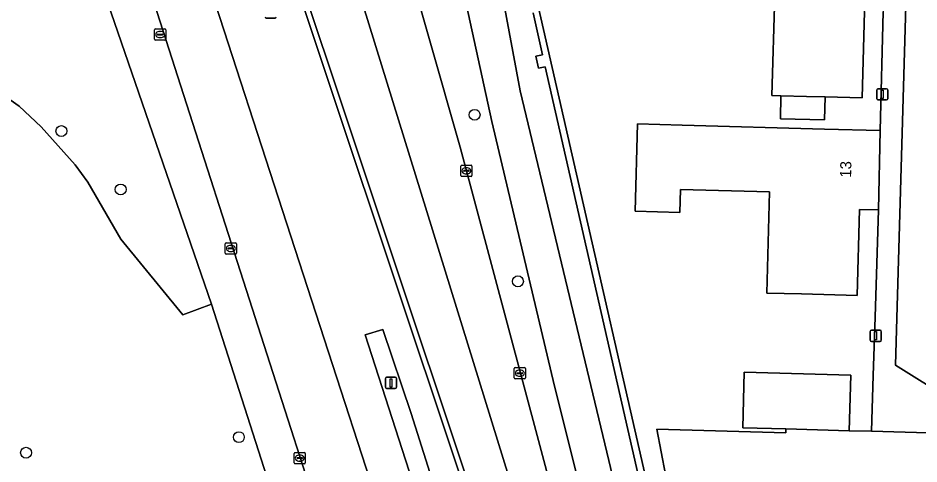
# Model space of a CAD drawing. Extents: x 162082 to 163401, y 388089 to 388636.
# Drawn here: x 162191.9 to 162272.7, y 388421.1 to 388461.1 of the extents above; entities that cross this region are included whole.
import ezdxf

# ---------------------------------------------------------------- set-up
doc = ezdxf.new("R2010")
doc.units = 0
for name, color, linetype in [('IMGEO_Berm_groen', 7, 'Continuous'), ('IMGEO_Boom', 7, 'Continuous'), ('IMGEO_Erf', 7, 'Continuous'), ('IMGEO_Fietspad_gesloten', 7, 'Continuous'), ('IMGEO_Grasland_overig', 7, 'Continuous'), ('IMGEO_Groenvoorziening', 7, 'Continuous'), ('IMGEO_Kolk', 7, 'Continuous'), ('IMGEO_Lichtmast', 7, 'Continuous'), ('IMGEO_Loofbos', 7, 'Continuous'), ('IMGEO_Muur', 7, 'Continuous'), ('IMGEO_Pand', 7, 'Continuous'), ('IMGEO_Pand_nummerreeks', 7, 'Continuous'), ('IMGEO_Rijbaan_lokaal_open', 7, 'Continuous'), ('IMGEO_Rijbaan_regionaal_gesloten', 7, 'Continuous'), ('IMGEO_Voetpad_open', 7, 'Continuous')]:
    doc.layers.add(name, color=color, linetype=linetype)

msp = doc.modelspace()

# ---------------------------------------------------------------- linework, layer by layer
at = {"layer": 'IMGEO_Berm_groen'}
for points in [[(162220.353, 388411.769), (162198.713, 388479.081), (162197.9, 388480.945), (162196.87, 388482.458), (162189.034, 388480.096), (162189.38, 388479.302), (162190.438, 388476.87), (162194.958, 388477.348), (162199.885, 388462.478), (162209.231, 388435.377), (162217.14, 388410.656)], [(162234.368, 388451.773), (162231.553, 388464.682), (162230.922, 388468.974), (162230.577, 388472.847), (162225.013, 388474.73)], [(162233.865, 388472.37), (162234.703, 388466.426), (162236.929, 388454.53), (162247.688, 388409.655), (162249.77, 388399.383), (162250.572, 388393.224)], [(162236.546, 388404.949), (162214.725, 388470.349), (162213.775, 388470.036), (162208.677, 388468.356), (162207.716, 388468.039), (162226.46, 388410.378)], [(162226.142, 388468.375), (162231.525, 388449.483), (162240.098, 388417.462), (162243.079, 388406.328)], [(162239.163, 388456.673), (162238.556, 388456.552), (162238.328, 388457.62), (162238.915, 388457.758), (162238.076, 388461.509)], [(162251.603, 388402.108), (162239.163, 388456.673)], [(162246.215, 388403.18), (162239.996, 388428.046), (162234.368, 388451.773)], [(162227.845, 388417.63), (162223.015, 388432.641), (162224.601, 388433.116), (162227.149, 388425.579), (162233.697, 388404.884)]]:
    msp.add_lwpolyline(points, dxfattribs=at)
at = {"layer": 'IMGEO_Boom'}
for centre in [(162232.832, 388452.375), (162195.758, 388450.914), (162201.076, 388445.678), (162236.722, 388437.437), (162211.68, 388423.458), (162192.586, 388422.059)]:
    msp.add_circle(centre, 0.489, dxfattribs=at)
at = {"layer": 'IMGEO_Erf'}
for points in [[(162237.989, 388464.52), (162252.188, 388402.241)], [(162267.8, 388461.64), (162267.61, 388453.89), (162264.278, 388453.981), (162264.222, 388451.92), (162260.266, 388452.027), (162260.321, 388454.088), (162259.51, 388454.11), (162259.76, 388463.18)], [(162249.948, 388420.117), (162249.178, 388424.187), (162260.74, 388423.862), (162260.75, 388424.2), (162256.882, 388424.308), (162257.022, 388429.296), (162266.575, 388429.028), (162266.435, 388424.04), (162268.45, 388423.983), (162268.604, 388428.981), (162268.765, 388434.213), (162269.06, 388443.84), (162267.36, 388443.89), (162267.15, 388436.17), (162262.152, 388436.306), (162259.05, 388436.39), (162259.29, 388445.46), (162251.29, 388445.68), (162251.233, 388443.614), (162247.222, 388443.726), (162247.439, 388451.56), (162251.45, 388451.45), (162264.232, 388451.098), (162269.23, 388450.96), (162269.5, 388461.6)]]:
    msp.add_lwpolyline(points, dxfattribs=at)
at = {"layer": 'IMGEO_Fietspad_gesloten'}
for points in [[(162230.494, 388475.655), (162230.577, 388472.847), (162230.922, 388468.974), (162231.553, 388464.682), (162234.368, 388451.773), (162239.996, 388428.046), (162246.215, 388403.18)], [(162250.572, 388393.224), (162249.77, 388399.383), (162247.688, 388409.655), (162236.929, 388454.53), (162234.703, 388466.426), (162233.865, 388472.37)]]:
    msp.add_lwpolyline(points, dxfattribs=at)
at = {"layer": 'IMGEO_Grasland_overig'}
msp.add_lwpolyline([(162233.697, 388404.884), (162227.149, 388425.579), (162224.601, 388433.116), (162223.015, 388432.641), (162227.845, 388417.63)], dxfattribs=at)
at = {"layer": 'IMGEO_Groenvoorziening'}
msp.add_lwpolyline([(162217.14, 388410.656), (162209.231, 388435.377), (162206.656, 388434.442), (162201.076, 388441.206), (162198.114, 388446.32), (162196.981, 388447.893), (162193.94, 388451.304), (162191.968, 388453.155), (162190.366, 388454.283)], dxfattribs=at)
at = {"layer": 'IMGEO_Kolk'}
for p, q in [((162204.115, 388459.148), (162204.115, 388460)), ((162204.19, 388460.074), (162205.042, 388460.074)), ((162204.374, 388459.568), (162204.374, 388459.58)), ((162204.812, 388459.531), (162204.414, 388459.531)), ((162204.417, 388459.617), (162204.815, 388459.617)), ((162204.603, 388459.854), (162204.628, 388459.854)), ((162204.858, 388459.58), (162204.858, 388459.568)), ((162205.116, 388460), (162205.116, 388459.148)), ((162205.042, 388459.074), (162204.19, 388459.074)), ((162204.626, 388459.294), (162204.601, 388459.294)), ((162231.589, 388446.926), (162231.589, 388447.778)), ((162231.664, 388447.852), (162232.516, 388447.852)), ((162231.848, 388447.346), (162231.848, 388447.358)), ((162232.286, 388447.309), (162231.888, 388447.309)), ((162231.891, 388447.395), (162232.289, 388447.395)), ((162232.077, 388447.632), (162232.102, 388447.632)), ((162232.332, 388447.358), (162232.332, 388447.346)), ((162232.59, 388447.778), (162232.59, 388446.926)), ((162232.516, 388446.852), (162231.664, 388446.852)), ((162232.1, 388447.072), (162232.075, 388447.072)), ((162210.462, 388439.96), (162210.462, 388440.812)), ((162210.537, 388440.886), (162211.389, 388440.886)), ((162211.463, 388440.812), (162211.463, 388439.96)), ((162210.721, 388440.38), (162210.721, 388440.392)), ((162211.159, 388440.343), (162210.761, 388440.343)), ((162210.764, 388440.429), (162211.162, 388440.429)), ((162210.973, 388440.106), (162210.948, 388440.106)), ((162210.95, 388440.666), (162210.975, 388440.666)), ((162211.205, 388440.392), (162211.205, 388440.38)), ((162211.389, 388439.886), (162210.537, 388439.886)), ((162236.392, 388428.77), (162236.392, 388429.622)), ((162236.467, 388429.696), (162237.319, 388429.696)), ((162236.88, 388429.476), (162236.905, 388429.476)), ((162237.393, 388429.622), (162237.393, 388428.77)), ((162237.319, 388428.696), (162236.467, 388428.696)), ((162236.651, 388429.19), (162236.651, 388429.202)), ((162237.089, 388429.153), (162236.691, 388429.153)), ((162236.694, 388429.239), (162237.092, 388429.239)), ((162236.903, 388428.916), (162236.878, 388428.916)), ((162237.135, 388429.202), (162237.135, 388429.19)), ((162216.64, 388421.153), (162216.64, 388422.005)), ((162216.715, 388422.079), (162217.567, 388422.079)), ((162216.899, 388421.573), (162216.899, 388421.585)), ((162217.337, 388421.536), (162216.939, 388421.536)), ((162216.942, 388421.622), (162217.34, 388421.622)), ((162217.128, 388421.859), (162217.153, 388421.859)), ((162217.383, 388421.585), (162217.383, 388421.573)), ((162217.641, 388422.005), (162217.641, 388421.153)), ((162217.567, 388421.079), (162216.715, 388421.079)), ((162217.151, 388421.299), (162217.126, 388421.299))]:
    msp.add_line(p, q, dxfattribs=at)
for points in [[(162204.115, 388459.148), (162204.115, 388460)], [(162204.19, 388460.074), (162205.042, 388460.074)], [(162205.116, 388460), (162205.116, 388459.148)], [(162205.042, 388459.074), (162204.19, 388459.074)], [(162231.589, 388446.926), (162231.589, 388447.778)], [(162231.664, 388447.852), (162232.516, 388447.852)], [(162232.59, 388447.778), (162232.59, 388446.926)], [(162232.516, 388446.852), (162231.664, 388446.852)], [(162210.462, 388439.96), (162210.462, 388440.812)], [(162210.537, 388440.886), (162211.389, 388440.886)], [(162211.463, 388440.812), (162211.463, 388439.96)], [(162211.389, 388439.886), (162210.537, 388439.886)], [(162236.392, 388428.77), (162236.392, 388429.622)], [(162236.467, 388429.696), (162237.319, 388429.696)], [(162237.393, 388429.622), (162237.393, 388428.77)], [(162237.319, 388428.696), (162236.467, 388428.696)], [(162216.64, 388421.153), (162216.64, 388422.005)], [(162216.715, 388422.079), (162217.567, 388422.079)], [(162217.641, 388422.005), (162217.641, 388421.153)], [(162217.567, 388421.079), (162216.715, 388421.079)]]:
    msp.add_lwpolyline(points, dxfattribs=at)
for centre, radius, start, end in [((162204.192, 388459.998), 0.0765, 91.55205, 178.44795), ((162204.192, 388459.998), 0.0765, 91.55205, 178.44795), ((162204.414, 388459.577), 0.0403, 85.87752, 175.75265), ((162204.411, 388459.567), 0.0366, 178.93798, 274.71019), ((162204.815, 388459.574), 0.043, 264.86636, 352.45326), ((162204.819, 388459.579), 0.0386, 1.73085, 96.63898), ((162205.04, 388459.998), 0.0765, 1.55205, 88.44795), ((162205.04, 388459.998), 0.0765, 1.55205, 88.44795), ((162204.192, 388459.15), 0.0765, 181.55205, 268.44795), ((162204.192, 388459.15), 0.0765, 181.55205, 268.44795), ((162205.04, 388459.15), 0.0765, 271.55205, 358.44795), ((162205.04, 388459.15), 0.0765, 271.55205, 358.44795), ((162231.666, 388447.776), 0.0765, 91.55205, 178.44795), ((162231.666, 388447.776), 0.0765, 91.55205, 178.44795), ((162231.888, 388447.355), 0.0403, 85.87752, 175.75265), ((162231.885, 388447.345), 0.0366, 178.93798, 274.71019), ((162232.289, 388447.352), 0.043, 264.86636, 352.45326), ((162232.293, 388447.357), 0.0386, 1.73085, 96.63898), ((162232.514, 388447.776), 0.0765, 1.55205, 88.44795), ((162232.514, 388447.776), 0.0765, 1.55205, 88.44795), ((162231.666, 388446.928), 0.0765, 181.55205, 268.44795), ((162231.666, 388446.928), 0.0765, 181.55205, 268.44795), ((162232.514, 388446.928), 0.0765, 271.55205, 358.44795), ((162232.514, 388446.928), 0.0765, 271.55205, 358.44795), ((162210.539, 388440.81), 0.0765, 91.55205, 178.44795), ((162210.539, 388440.81), 0.0765, 91.55205, 178.44795), ((162211.387, 388440.81), 0.0765, 1.55205, 88.44795), ((162211.387, 388440.81), 0.0765, 1.55205, 88.44795), ((162210.539, 388439.962), 0.0765, 181.55205, 268.44795), ((162210.539, 388439.962), 0.0765, 181.55205, 268.44795), ((162210.761, 388440.389), 0.0403, 85.87752, 175.75265), ((162210.758, 388440.379), 0.0366, 178.93798, 274.71019), ((162211.162, 388440.386), 0.043, 264.86636, 352.45326), ((162211.166, 388440.391), 0.0386, 1.73085, 96.63898), ((162211.387, 388439.962), 0.0765, 271.55205, 358.44795), ((162211.387, 388439.962), 0.0765, 271.55205, 358.44795), ((162236.469, 388429.62), 0.0765, 91.55205, 178.44795), ((162236.469, 388429.62), 0.0765, 91.55205, 178.44795), ((162237.317, 388429.62), 0.0765, 1.55205, 88.44795), ((162237.317, 388429.62), 0.0765, 1.55205, 88.44795), ((162236.469, 388428.772), 0.0765, 181.55205, 268.44795), ((162236.469, 388428.772), 0.0765, 181.55205, 268.44795), ((162236.691, 388429.199), 0.0403, 85.87752, 175.75265), ((162236.688, 388429.189), 0.0366, 178.93798, 274.71019), ((162237.092, 388429.196), 0.043, 264.86636, 352.45326), ((162237.096, 388429.201), 0.0386, 1.73085, 96.63898), ((162237.317, 388428.772), 0.0765, 271.55205, 358.44795), ((162237.317, 388428.772), 0.0765, 271.55205, 358.44795), ((162216.717, 388422.003), 0.0765, 91.55205, 178.44795), ((162216.717, 388422.003), 0.0765, 91.55205, 178.44795), ((162216.939, 388421.582), 0.0403, 85.87752, 175.75265), ((162216.936, 388421.572), 0.0366, 178.93798, 274.71019), ((162217.34, 388421.579), 0.043, 264.86636, 352.45326), ((162217.344, 388421.584), 0.0386, 1.73085, 96.63898), ((162217.565, 388422.003), 0.0765, 1.55205, 88.44795), ((162217.565, 388422.003), 0.0765, 1.55205, 88.44795), ((162216.717, 388421.155), 0.0765, 181.55205, 268.44795), ((162216.717, 388421.155), 0.0765, 181.55205, 268.44795), ((162217.565, 388421.155), 0.0765, 271.55205, 358.44795), ((162217.565, 388421.155), 0.0765, 271.55205, 358.44795)]:
    msp.add_arc(centre, radius, start, end, dxfattribs=at)
for centre, major_axis, ratio, start_param, end_param in [((162204.602, 388459.574), (-0.387, 0.002), 0.722429, 4.712389, 7.853982), ((162204.627, 388459.574), (-0.39, 0.002), 0.717154, 1.570796, 4.712389), ((162232.076, 388447.352), (-0.387, 0.002), 0.722429, 4.712389, 7.853982), ((162232.101, 388447.352), (-0.39, 0.002), 0.717154, 1.570796, 4.712389), ((162210.949, 388440.386), (-0.387, 0.002), 0.722429, 4.712389, 7.853982), ((162210.974, 388440.386), (-0.39, 0.002), 0.717154, 1.570796, 4.712389), ((162236.879, 388429.196), (-0.387, 0.002), 0.722429, 4.712389, 7.853982), ((162236.904, 388429.196), (-0.39, 0.002), 0.717154, 1.570796, 4.712389), ((162217.127, 388421.579), (-0.387, 0.002), 0.722429, 4.712389, 7.853982), ((162217.152, 388421.579), (-0.39, 0.002), 0.717154, 1.570796, 4.712389)]:
    msp.add_ellipse(centre, major_axis=major_axis, ratio=ratio, start_param=start_param, end_param=end_param, dxfattribs=at)
at = {"layer": 'IMGEO_Lichtmast'}
for p, q in [((162214.927, 388461.055), (162214.137, 388461.055)), ((162214.137, 388461.055), (162214.927, 388461.055)), ((162268.906, 388453.816), (162268.906, 388454.616)), ((162268.906, 388454.616), (162268.906, 388453.816)), ((162269.006, 388454.716), (162269.796, 388454.716)), ((162269.796, 388454.716), (162269.006, 388454.716)), ((162269.896, 388454.616), (162269.896, 388453.816)), ((162269.896, 388453.816), (162269.896, 388454.616)), ((162269.796, 388453.716), (162269.006, 388453.716)), ((162269.006, 388453.716), (162269.796, 388453.716)), ((162268.333, 388432.152), (162268.333, 388432.952)), ((162268.333, 388432.952), (162268.333, 388432.152)), ((162268.433, 388433.052), (162269.223, 388433.052)), ((162269.223, 388433.052), (162268.433, 388433.052)), ((162269.323, 388432.952), (162269.323, 388432.152)), ((162269.323, 388432.152), (162269.323, 388432.952)), ((162269.223, 388432.052), (162268.433, 388432.052)), ((162268.433, 388432.052), (162269.223, 388432.052)), ((162224.822, 388427.93), (162224.822, 388428.73)), ((162224.822, 388428.73), (162224.822, 388427.93)), ((162224.922, 388428.83), (162225.712, 388428.83)), ((162225.712, 388428.83), (162224.922, 388428.83)), ((162225.812, 388428.73), (162225.812, 388427.93)), ((162225.812, 388427.93), (162225.812, 388428.73)), ((162225.712, 388427.83), (162224.922, 388427.83)), ((162224.922, 388427.83), (162225.712, 388427.83))]:
    msp.add_line(p, q, dxfattribs=at)
for points in [[(162269.326, 388454.591), (162269.476, 388454.591), (162269.476, 388453.841), (162269.326, 388453.841), (162269.326, 388454.591)], [(162268.753, 388432.927), (162268.903, 388432.927), (162268.903, 388432.177), (162268.753, 388432.177), (162268.753, 388432.927)], [(162225.242, 388428.705), (162225.392, 388428.705), (162225.392, 388427.955), (162225.242, 388427.955), (162225.242, 388428.705)]]:
    msp.add_lwpolyline(points, dxfattribs=at)
for centre, start, end in [((162214.137, 388461.155), 180, 270), ((162214.137, 388461.155), 180, 270), ((162214.927, 388461.155), 270, 0), ((162214.927, 388461.155), 270, 0), ((162269.006, 388454.616), 90, 180), ((162269.006, 388454.616), 90, 180), ((162269.796, 388454.616), 0, 90), ((162269.796, 388454.616), 360, 90), ((162269.006, 388453.816), 180, 270), ((162269.006, 388453.816), 180, 270), ((162269.796, 388453.816), 270, 0), ((162269.796, 388453.816), 270, 0), ((162268.433, 388432.952), 90, 180), ((162268.433, 388432.952), 90, 180), ((162269.223, 388432.952), 0, 90), ((162269.223, 388432.952), 360, 90), ((162268.433, 388432.152), 180, 270), ((162268.433, 388432.152), 180, 270), ((162269.223, 388432.152), 270, 0), ((162269.223, 388432.152), 270, 0), ((162224.922, 388428.73), 90, 180), ((162224.922, 388428.73), 90, 180), ((162225.712, 388428.73), 0, 90), ((162225.712, 388428.73), 360, 90), ((162224.922, 388427.93), 180, 270), ((162224.922, 388427.93), 180, 270), ((162225.712, 388427.93), 270, 0), ((162225.712, 388427.93), 270, 0)]:
    msp.add_arc(centre, 0.1, start, end, dxfattribs=at)
at = {"layer": 'IMGEO_Loofbos'}
msp.add_lwpolyline([(162190.366, 388454.283), (162191.968, 388453.155), (162193.94, 388451.304), (162196.981, 388447.893), (162198.114, 388446.32), (162201.076, 388441.206), (162206.656, 388434.442), (162209.231, 388435.377), (162199.885, 388462.478), (162194.958, 388477.348), (162190.438, 388476.87)], dxfattribs=at)
at = {"layer": 'IMGEO_Muur'}
for points in [[(162252.188, 388402.241), (162237.989, 388464.52), (162237.415, 388467.627), (162237.199, 388470.119), (162237.185, 388472.62), (162237.345, 388474.23), (162237.814, 388477.106), (162238.562, 388479.937), (162239.376, 388482.318), (162241.111, 388486.278), (162242.79, 388488.86), (162244.264, 388490.964), (162247.252, 388494.25), (162249.775, 388496.253), (162251.721, 388497.461), (162253.386, 388498.394), (162260.853, 388501.352), (162270.676, 388504.684), (162271.65, 388501.829), (162285.583, 388506.474)], [(162238.076, 388461.509), (162238.915, 388457.758), (162238.328, 388457.62), (162238.556, 388456.552), (162239.163, 388456.673), (162251.603, 388402.108)]]:
    msp.add_lwpolyline(points, dxfattribs=at)
at = {"layer": 'IMGEO_Pand'}
for points in [[(162269.7, 388468.68), (162264.498, 388468.822), (162254.002, 388469.106), (162249.44, 388469.23), (162249.28, 388463.47), (162259.76, 388463.18), (162259.51, 388454.11), (162260.321, 388454.088), (162262.612, 388454.026), (162264.278, 388453.981), (162267.61, 388453.89), (162267.8, 388461.64), (162267.837, 388463.133), (162269.542, 388463.085)], [(162264.278, 388453.981), (162262.612, 388454.026), (162260.321, 388454.088), (162260.266, 388452.027), (162264.222, 388451.92)], [(162269.23, 388450.96), (162264.232, 388451.098), (162251.45, 388451.45), (162247.439, 388451.56), (162247.222, 388443.726), (162251.233, 388443.614), (162251.29, 388445.68), (162259.29, 388445.46), (162259.05, 388436.39), (162262.152, 388436.306), (162267.15, 388436.17), (162267.36, 388443.89), (162269.06, 388443.84)], [(162260.75, 388424.2), (162266.435, 388424.04), (162266.575, 388429.028), (162257.022, 388429.296), (162256.882, 388424.308)], [(162276.671, 388418.32), (162278.384, 388418.274), (162278.53, 388423.7), (162268.45, 388423.983), (162266.435, 388424.04), (162260.75, 388424.2), (162260.74, 388423.862), (162249.178, 388424.187), (162249.948, 388420.117), (162256.261, 388419.94), (162256.246, 388419.402), (162260.605, 388419.28), (162260.603, 388419.203), (162260.58, 388418.43), (162268.59, 388418.19), (162268.32, 388409.12), (162271.442, 388409.039), (162276.44, 388408.91), (162276.63, 388416.66)]]:
    msp.add_lwpolyline(points, close=True, dxfattribs=at)
at = {"layer": 'IMGEO_Rijbaan_lokaal_open'}
msp.add_lwpolyline([(162284.925, 388400.688), (162285.665, 388428.206), (162282.526, 388428.289), (162275.672, 388432.618), (162275.709, 388433.959), (162277.281, 388490.305), (162281.271, 388493.758), (162282.872, 388495.185), (162282.421, 388500.795), (162280.034, 388500), (162272.542, 388497.504), (162270.706, 388434.142), (162270.583, 388429.903), (162280.46, 388423.762), (162279.34, 388381.38), (162267.927, 388381.678), (162267.422, 388364.914), (162273.985, 388364.716), (162274.2, 388373.179), (162283.239, 388377.625), (162284.037, 388377.998), (162284.394, 388390.548)], close=True, dxfattribs=at)
for points in [[(162214.493, 388472.625), (162210.45, 388484.742), (162209.978, 388484.578), (162214.725, 388470.349), (162236.546, 388404.949)], [(162237.02, 388405.107), (162233.488, 388415.693), (162214.493, 388472.625)]]:
    msp.add_lwpolyline(points, dxfattribs=at)
at = {"layer": 'IMGEO_Rijbaan_regionaal_gesloten'}
msp.add_lwpolyline([(162218.047, 388478.084), (162214.974, 388487.45), (162214.831, 388487.891), (162213.778, 388491.146), (162208.963, 388489.559), (162210.347, 388485.12), (162210.45, 388484.742), (162214.493, 388472.625), (162233.488, 388415.693), (162236.924, 388416.612), (162221.307, 388467.151)], close=True, dxfattribs=at)
for points in [[(162196.87, 388482.458), (162197.9, 388480.945), (162198.713, 388479.081), (162220.353, 388411.769)], [(162226.46, 388410.378), (162207.716, 388468.039), (162203.079, 388482.304)], [(162218.047, 388478.084), (162221.307, 388467.151), (162236.924, 388416.612), (162240.098, 388417.462), (162231.525, 388449.483), (162226.142, 388468.375)]]:
    msp.add_lwpolyline(points, dxfattribs=at)
at = {"layer": 'IMGEO_Voetpad_open'}
msp.add_lwpolyline([(162272.542, 388497.504), (162270.551, 388496.899), (162270.18, 388486.44), (162270.01, 388479.33), (162269.7, 388468.68), (162269.542, 388463.085), (162269.5, 388461.6), (162269.23, 388450.96), (162269.06, 388443.84), (162268.765, 388434.213), (162268.604, 388428.981), (162268.45, 388423.983), (162278.53, 388423.7), (162278.384, 388418.274), (162278.34, 388416.62), (162277.93, 388401.51), (162277.42, 388383.73), (162270.33, 388383.95), (162268.022, 388383.955), (162267.927, 388381.678), (162279.34, 388381.38), (162280.46, 388423.762), (162270.583, 388429.903), (162270.706, 388434.142)], close=True, dxfattribs=at)

# ---------------------------------------------------------------- texts
at = {"layer": 'IMGEO_Pand_nummerreeks'}
msp.add_text('13', height=1, rotation=88.63084, dxfattribs=at).set_placement((162266.609, 388446.725))

doc.saveas('drawing.dxf')
